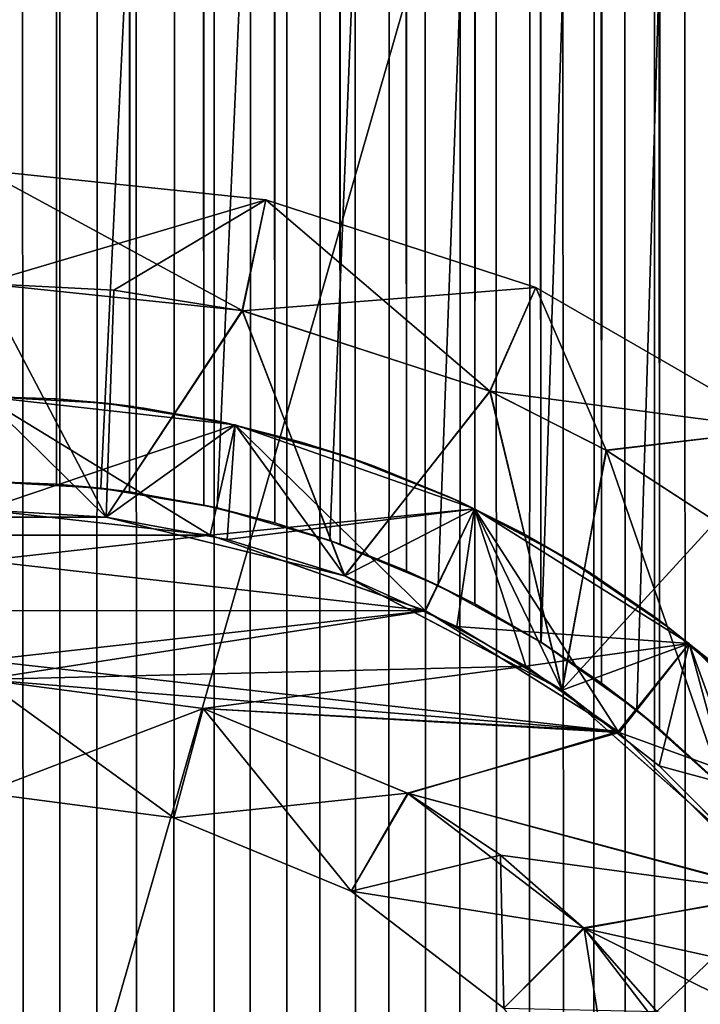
# Model space of a CAD drawing. Header units: millimetres. Extents: x -41 to 11, y -3 to 963.
# Tile 468 of 656: x 0.16 to 3.17, y 342.32 to 346.67. Entities that reach past the tile are written whole.
import ezdxf

# ---------------------------------------------------------------- set-up
doc = ezdxf.new("R2010")
doc.units = ezdxf.units.MM
doc.header["$LTSCALE"] = 65.185185
for name, color, linetype in [('3321', 7, 'CONTINUOUS'), ('3323', 7, 'CONTINUOUS'), ('3341', 7, 'CONTINUOUS'), ('3350', 7, 'CONTINUOUS'), ('3484', 7, 'CONTINUOUS'), ('3485', 7, 'CONTINUOUS'), ('3487', 7, 'CONTINUOUS'), ('3499', 7, 'CONTINUOUS'), ('3546', 7, 'CONTINUOUS'), ('3547', 7, 'CONTINUOUS'), ('65', 7, 'CONTINUOUS'), ('67', 7, 'CONTINUOUS'), ('68', 7, 'CONTINUOUS'), ('71', 7, 'CONTINUOUS'), ('72', 7, 'CONTINUOUS'), ('73', 7, 'CONTINUOUS'), ('77', 7, 'CONTINUOUS'), ('78', 7, 'CONTINUOUS'), ('79', 7, 'CONTINUOUS'), ('82', 7, 'CONTINUOUS'), ('83', 7, 'CONTINUOUS'), ('84', 7, 'CONTINUOUS'), ('87', 7, 'CONTINUOUS'), ('88', 7, 'CONTINUOUS'), ('90', 7, 'CONTINUOUS'), ('91', 7, 'CONTINUOUS'), ('94', 7, 'CONTINUOUS'), ('95', 7, 'CONTINUOUS')]:
    doc.layers.add(name, color=color, linetype=linetype)

msp = doc.modelspace()

# ---------------------------------------------------------------- linework, layer by layer
at = {"layer": '3321', "linetype": 'Continuous'}
for points in [[(9.125, 297.5, 93.5), (9.125, 382.5, 93.5), (-40.875, 297.5, 93.5), (9.125, 297.5, 93.5)], [(9.125, 382.5, 93.5), (-40.875, 382.5, 93.5), (-40.875, 297.5, 93.5), (9.125, 382.5, 93.5)]]:
    msp.add_3dface(points, dxfattribs=at)
at = {"layer": '3323', "linetype": 'Continuous'}
for points in [[(-40.875, 382.5, 8.5), (9.125, 297.5, 8.5), (-40.875, 297.5, 8.5), (-40.875, 382.5, 8.5)], [(9.125, 382.5, 8.5), (9.125, 297.5, 8.5), (-40.875, 382.5, 8.5), (9.125, 382.5, 8.5)]]:
    msp.add_3dface(points, dxfattribs=at)
at = {"layer": '3341', "linetype": 'Continuous'}
for points in [[(-11.275, 379, 12), (-11.275, 301, 12), (11.125, 379, 12), (-11.275, 379, 12)], [(-11.275, 301, 12), (11.125, 301, 12), (11.125, 379, 12), (-11.275, 301, 12)]]:
    msp.add_3dface(points, dxfattribs=at)
at = {"layer": '3350', "linetype": 'Continuous'}
for points in [[(-11.275, 379, 90), (11.125, 379, 90), (11.125, 301, 90), (-11.275, 379, 90)], [(-11.275, 301, 90), (-11.275, 379, 90), (11.125, 301, 90), (-11.275, 301, 90)]]:
    msp.add_3dface(points, dxfattribs=at)
at = {"layer": '3484', "linetype": 'Continuous'}
for points in [[(0, 344.625, 4), (0.3232, 344.6137, 3.9869), (0, 344.625, 8), (0, 344.625, 4)], [(0.3232, 344.6137, 3.9869), (0.5195, 344.5957, 8), (0, 344.625, 8), (0.3232, 344.6137, 3.9869)], [(0.3232, 344.6137, 3.9869), (0.646, 344.5797, 3.9475), (0.5195, 344.5957, 8), (0.3232, 344.6137, 3.9869)], [(0.646, 344.5797, 3.9475), (0.974, 344.5209, 3.8796), (0.5195, 344.5957, 8), (0.646, 344.5797, 3.9475)], [(0.974, 344.5209, 3.8796), (1.0319, 344.5084, 8), (0.5195, 344.5957, 8), (0.974, 344.5209, 3.8796)], [(0.974, 344.5209, 3.8796), (1.287, 344.4426, 3.7873), (1.0319, 344.5084, 8), (0.974, 344.5209, 3.8796)], [(1.287, 344.4426, 3.7873), (1.5304, 344.3644, 8), (1.0319, 344.5084, 8), (1.287, 344.4426, 3.7873)], [(1.287, 344.4426, 3.7873), (1.5756, 344.3483, 3.6766), (1.5304, 344.3644, 8), (1.287, 344.4426, 3.7873)], [(1.8683, 344.2309, 3.5369), (2.0084, 344.1662, 8), (1.5304, 344.3644, 8), (1.8683, 344.2309, 3.5369)], [(1.5756, 344.3483, 3.6766), (1.8683, 344.2309, 3.5369), (1.5304, 344.3644, 8), (1.5756, 344.3483, 3.6766)], [(1.8683, 344.2309, 3.5369), (2.1708, 344.0838, 3.3597), (2.0084, 344.1662, 8), (1.8683, 344.2309, 3.5369)], [(2.1708, 344.0838, 3.3597), (2.4615, 343.9154, 3.1529), (2.0084, 344.1662, 8), (2.1708, 344.0838, 3.3597)], [(2.4615, 343.9154, 3.1529), (2.4626, 343.9148, 8), (2.0084, 344.1662, 8), (2.4615, 343.9154, 3.1529)], [(2.4615, 343.9154, 3.1529), (2.7293, 343.7339, 2.9242), (2.4626, 343.9148, 8), (2.4615, 343.9154, 3.1529)], [(2.7293, 343.7339, 2.9242), (2.886, 343.6141, 8), (2.4626, 343.9148, 8), (2.7293, 343.7339, 2.9242)], [(2.7293, 343.7339, 2.9242), (2.9853, 343.5324, 2.6624), (2.886, 343.6141, 8), (2.7293, 343.7339, 2.9242)], [(2.9853, 343.5324, 2.6624), (3.2352, 343.3055, 2.3523), (2.886, 343.6141, 8), (2.9853, 343.5324, 2.6624)], [(3.2352, 343.3055, 2.3523), (3.2729, 343.2678, 8), (2.886, 343.6141, 8), (3.2352, 343.3055, 2.3523)]]:
    msp.add_3dface(points, dxfattribs=at)
at = {"layer": '3485', "linetype": 'Continuous'}
for points in [[(2.941, 896.4305, 2.711), (3.2145, 896.6747, 2.3803), (2.9853, 343.5324, 2.6624), (2.941, 896.4305, 2.711)], [(2.9853, 343.5324, 2.6624), (3.2145, 896.6747, 2.3803), (3.2352, 343.3055, 2.3523), (2.9853, 343.5324, 2.6624)], [(2.6628, 896.2184, 2.9852), (2.941, 896.4305, 2.711), (2.7293, 343.7339, 2.9242), (2.6628, 896.2184, 2.9852)], [(2.7293, 343.7339, 2.9242), (2.941, 896.4305, 2.711), (2.9853, 343.5324, 2.6624), (2.7293, 343.7339, 2.9242)], [(2.362, 896.0236, 3.2281), (2.6628, 896.2184, 2.9852), (2.4615, 343.9154, 3.1529), (2.362, 896.0236, 3.2281)], [(2.4615, 343.9154, 3.1529), (2.6628, 896.2184, 2.9852), (2.7293, 343.7339, 2.9242), (2.4615, 343.9154, 3.1529)], [(2.0379, 895.8482, 3.4416), (2.362, 896.0236, 3.2281), (2.1708, 344.0838, 3.3597), (2.0379, 895.8482, 3.4416)], [(2.1708, 344.0838, 3.3597), (2.362, 896.0236, 3.2281), (2.4615, 343.9154, 3.1529), (2.1708, 344.0838, 3.3597)], [(1.712, 895.7035, 3.6153), (2.0379, 895.8482, 3.4416), (1.8683, 344.2309, 3.5369), (1.712, 895.7035, 3.6153)], [(1.8683, 344.2309, 3.5369), (2.0379, 895.8482, 3.4416), (2.1708, 344.0838, 3.3597), (1.8683, 344.2309, 3.5369)], [(1.3952, 895.5905, 3.7491), (1.712, 895.7035, 3.6153), (1.5756, 344.3483, 3.6766), (1.3952, 895.5905, 3.7491)], [(1.5756, 344.3483, 3.6766), (1.712, 895.7035, 3.6153), (1.8683, 344.2309, 3.5369), (1.5756, 344.3483, 3.6766)], [(1.0665, 895.4997, 3.8548), (1.3952, 895.5905, 3.7491), (1.287, 344.4426, 3.7873), (1.0665, 895.4997, 3.8548)], [(1.287, 344.4426, 3.7873), (1.3952, 895.5905, 3.7491), (1.5756, 344.3483, 3.6766), (1.287, 344.4426, 3.7873)], [(0.7067, 895.4293, 3.9371), (1.0665, 895.4997, 3.8548), (0.974, 344.5209, 3.8796), (0.7067, 895.4293, 3.9371)], [(0.974, 344.5209, 3.8796), (1.0665, 895.4997, 3.8548), (1.287, 344.4426, 3.7873), (0.974, 344.5209, 3.8796)], [(0.3535, 895.3885, 3.9844), (0.7067, 895.4293, 3.9371), (0.646, 344.5797, 3.9475), (0.3535, 895.3885, 3.9844)], [(0.646, 344.5797, 3.9475), (0.7067, 895.4293, 3.9371), (0.974, 344.5209, 3.8796), (0.646, 344.5797, 3.9475)], [(0, 344.625, 4), (0.3535, 895.3885, 3.9844), (0.3232, 344.6137, 3.9869), (0, 344.625, 4)], [(0, 895.375, 4), (0.3535, 895.3885, 3.9844), (0, 344.625, 4), (0, 895.375, 4)], [(0.3232, 344.6137, 3.9869), (0.3535, 895.3885, 3.9844), (0.646, 344.5797, 3.9475), (0.3232, 344.6137, 3.9869)], [(3.2352, 616.6945, -2.3523), (2.9852, 616.4675, -2.6624), (3.2145, 63.3253, -2.3803), (3.2352, 616.6945, -2.3523)], [(2.9852, 616.4675, -2.6624), (2.7293, 616.266, -2.9242), (2.941, 63.5695, -2.711), (2.9852, 616.4675, -2.6624)], [(3.2145, 63.3253, -2.3803), (2.9852, 616.4675, -2.6624), (2.941, 63.5695, -2.711), (3.2145, 63.3253, -2.3803)], [(2.7293, 616.266, -2.9242), (2.4615, 616.0846, -3.1529), (2.6628, 63.7816, -2.9852), (2.7293, 616.266, -2.9242)], [(2.941, 63.5695, -2.711), (2.7293, 616.266, -2.9242), (2.6628, 63.7816, -2.9852), (2.941, 63.5695, -2.711)], [(2.4615, 616.0846, -3.1529), (2.1707, 615.9162, -3.3598), (2.3619, 63.9764, -3.2281), (2.4615, 616.0846, -3.1529)], [(2.6628, 63.7816, -2.9852), (2.4615, 616.0846, -3.1529), (2.3619, 63.9764, -3.2281), (2.6628, 63.7816, -2.9852)], [(2.1707, 615.9162, -3.3598), (1.8682, 615.7691, -3.5369), (2.0379, 64.1518, -3.4416), (2.1707, 615.9162, -3.3598)], [(2.3619, 63.9764, -3.2281), (2.1707, 615.9162, -3.3598), (2.0379, 64.1518, -3.4416), (2.3619, 63.9764, -3.2281)], [(1.8682, 615.7691, -3.5369), (1.5756, 615.6516, -3.6766), (1.712, 64.2965, -3.6153), (1.8682, 615.7691, -3.5369)], [(2.0379, 64.1518, -3.4416), (1.8682, 615.7691, -3.5369), (1.712, 64.2965, -3.6153), (2.0379, 64.1518, -3.4416)], [(1.5756, 615.6516, -3.6766), (1.287, 615.5573, -3.7873), (1.3952, 64.4095, -3.7491), (1.5756, 615.6516, -3.6766)], [(1.712, 64.2965, -3.6153), (1.5756, 615.6516, -3.6766), (1.3952, 64.4095, -3.7491), (1.712, 64.2965, -3.6153)], [(1.287, 615.5573, -3.7873), (0.974, 615.4791, -3.8796), (1.0665, 64.5003, -3.8548), (1.287, 615.5573, -3.7873)], [(1.3952, 64.4095, -3.7491), (1.287, 615.5573, -3.7873), (1.0665, 64.5003, -3.8548), (1.3952, 64.4095, -3.7491)], [(0.974, 615.4791, -3.8796), (0.646, 615.4203, -3.9475), (0.7067, 64.5707, -3.9371), (0.974, 615.4791, -3.8796)], [(1.0665, 64.5003, -3.8548), (0.974, 615.4791, -3.8796), (0.7067, 64.5707, -3.9371), (1.0665, 64.5003, -3.8548)], [(0.646, 615.4203, -3.9475), (0.3232, 615.3863, -3.9869), (0.3535, 64.6115, -3.9844), (0.646, 615.4203, -3.9475)], [(0.7067, 64.5707, -3.9371), (0.646, 615.4203, -3.9475), (0.3535, 64.6115, -3.9844), (0.7067, 64.5707, -3.9371)], [(0.3232, 615.3863, -3.9869), (0, 615.375, -4), (0.3535, 64.6115, -3.9844), (0.3232, 615.3863, -3.9869)], [(0.3535, 64.6115, -3.9844), (0, 615.375, -4), (0, 64.625, -4), (0.3535, 64.6115, -3.9844)]]:
    msp.add_3dface(points, dxfattribs=at)
at = {"layer": '3487', "linetype": 'Continuous'}
for points in [[(7, 480, 8), (-7, 480, 8), (-4.5962, 340.515, 8), (7, 480, 8)], [(-4.5097, 341.0262, 8), (7, 480, 8), (-4.5962, 340.515, 8), (-4.5097, 341.0262, 8)], [(-4.3663, 341.5251, 8), (7, 480, 8), (-4.5097, 341.0262, 8), (-4.3663, 341.5251, 8)], [(-4.1676, 342.0053, 8), (7, 480, 8), (-4.3663, 341.5251, 8), (-4.1676, 342.0053, 8)], [(-3.9164, 342.4601, 8), (7, 480, 8), (-4.1676, 342.0053, 8), (-3.9164, 342.4601, 8)], [(-3.6166, 342.8829, 8), (7, 480, 8), (-3.9164, 342.4601, 8), (-3.6166, 342.8829, 8)], [(-3.2717, 343.269, 8), (7, 480, 8), (-3.6166, 342.8829, 8), (-3.2717, 343.269, 8)], [(-2.8846, 343.6152, 8), (7, 480, 8), (-3.2717, 343.269, 8), (-2.8846, 343.6152, 8)], [(-2.4611, 343.9158, 8), (7, 480, 8), (-2.8846, 343.6152, 8), (-2.4611, 343.9158, 8)], [(-2.0067, 344.167, 8), (7, 480, 8), (-2.4611, 343.9158, 8), (-2.0067, 344.167, 8)], [(-1.5284, 344.3651, 8), (7, 480, 8), (-2.0067, 344.167, 8), (-1.5284, 344.3651, 8)], [(-1.0298, 344.5089, 8), (7, 480, 8), (-1.5284, 344.3651, 8), (-1.0298, 344.5089, 8)], [(-0.518, 344.5959, 8), (7, 480, 8), (-1.0298, 344.5089, 8), (-0.518, 344.5959, 8)], [(0, 344.625, 8), (7, 480, 8), (-0.518, 344.5959, 8), (0, 344.625, 8)], [(0.5195, 344.5957, 8), (7, 480, 8), (0, 344.625, 8), (0.5195, 344.5957, 8)], [(1.0319, 344.5084, 8), (7, 480, 8), (0.5195, 344.5957, 8), (1.0319, 344.5084, 8)], [(1.5304, 344.3644, 8), (7, 480, 8), (1.0319, 344.5084, 8), (1.5304, 344.3644, 8)], [(2.0084, 344.1662, 8), (7, 480, 8), (1.5304, 344.3644, 8), (2.0084, 344.1662, 8)], [(2.4626, 343.9148, 8), (7, 480, 8), (2.0084, 344.1662, 8), (2.4626, 343.9148, 8)], [(2.886, 343.6141, 8), (7, 480, 8), (2.4626, 343.9148, 8), (2.886, 343.6141, 8)], [(3.2729, 343.2678, 8), (7, 480, 8), (2.886, 343.6141, 8), (3.2729, 343.2678, 8)]]:
    msp.add_3dface(points, dxfattribs=at)
at = {"layer": '3499', "linetype": 'Continuous'}
for points in [[(4.3663, 61.5251, -8), (-7, 480, -8), (4.5097, 61.0262, -8), (4.3663, 61.5251, -8)], [(4.1676, 62.0053, -8), (-7, 480, -8), (4.3663, 61.5251, -8), (4.1676, 62.0053, -8)], [(3.9164, 62.4601, -8), (-7, 480, -8), (4.1676, 62.0053, -8), (3.9164, 62.4601, -8)], [(3.6166, 62.8829, -8), (-7, 480, -8), (3.9164, 62.4601, -8), (3.6166, 62.8829, -8)], [(3.2717, 63.269, -8), (-7, 480, -8), (3.6166, 62.8829, -8), (3.2717, 63.269, -8)], [(2.8846, 63.6152, -8), (-7, 480, -8), (3.2717, 63.269, -8), (2.8846, 63.6152, -8)], [(2.4611, 63.9158, -8), (-7, 480, -8), (2.8846, 63.6152, -8), (2.4611, 63.9158, -8)], [(2.0067, 64.167, -8), (-7, 480, -8), (2.4611, 63.9158, -8), (2.0067, 64.167, -8)], [(4.5097, 61.0262, -8), (-7, 480, -8), (4.5962, 60.515, -8), (4.5097, 61.0262, -8)], [(4.5962, 60.515, -8), (-7, 480, -8), (4.625, 59.9977, -8), (4.5962, 60.515, -8)], [(1.5284, 64.3651, -8), (-7, 480, -8), (2.0067, 64.167, -8), (1.5284, 64.3651, -8)], [(1.0298, 64.5089, -8), (-7, 480, -8), (1.5284, 64.3651, -8), (1.0298, 64.5089, -8)], [(0.518, 64.5959, -8), (-7, 480, -8), (1.0298, 64.5089, -8), (0.518, 64.5959, -8)], [(0, 64.625, -8), (-7, 480, -8), (0.518, 64.5959, -8), (0, 64.625, -8)], [(-7, 480, -8), (7, 1, -8), (4.625, 59.9977, -8), (-7, 480, -8)], [(7, 480, -8), (7, 1, -8), (-7, 480, -8), (7, 480, -8)]]:
    msp.add_3dface(points, dxfattribs=at)
at = {"layer": '3546', "linetype": 'Continuous'}
for points in [[(0, 345, 4), (0.3213, 344.9897, 3.9874), (0, 345, 8), (0, 345, 4)], [(0, 345, 8), (0.3213, 344.9897, 3.9874), (0.5406, 344.9707, 8), (0, 345, 8)], [(0.3213, 344.9897, 3.9874), (0.6634, 344.9558, 3.9447), (0.5406, 344.9707, 8), (0.3213, 344.9897, 3.9874)], [(0.6634, 344.9558, 3.9447), (1.0251, 344.8938, 3.8658), (0.5406, 344.9707, 8), (0.6634, 344.9558, 3.9447)], [(0.5406, 344.9707, 8), (1.0251, 344.8938, 3.8658), (1.0749, 344.8831, 8), (0.5406, 344.9707, 8)], [(1.0251, 344.8938, 3.8658), (1.382, 344.8052, 3.7541), (1.0749, 344.8831, 8), (1.0251, 344.8938, 3.8658)], [(1.0749, 344.8831, 8), (1.382, 344.8052, 3.7541), (1.5965, 344.7383, 8), (1.0749, 344.8831, 8)], [(1.382, 344.8052, 3.7541), (1.7147, 344.6968, 3.6137), (1.5965, 344.7383, 8), (1.382, 344.8052, 3.7541)], [(1.5965, 344.7383, 8), (2.0594, 344.5562, 3.4292), (2.0994, 344.5379, 8), (1.5965, 344.7383, 8)], [(1.7147, 344.6968, 3.6137), (2.0594, 344.5562, 3.4292), (1.5965, 344.7383, 8), (1.7147, 344.6968, 3.6137)], [(2.0594, 344.5562, 3.4292), (2.4032, 344.3846, 3.1971), (2.0994, 344.5379, 8), (2.0594, 344.5562, 3.4292)], [(2.0994, 344.5379, 8), (2.4032, 344.3846, 3.1971), (2.5778, 344.2843, 8), (2.0994, 344.5379, 8)], [(2.4032, 344.3846, 3.1971), (2.7085, 344.2028, 2.9441), (2.5778, 344.2843, 8), (2.4032, 344.3846, 3.1971)], [(2.7085, 344.2028, 2.9441), (2.9853, 344.011, 2.6621), (2.5778, 344.2843, 8), (2.7085, 344.2028, 2.9441)], [(2.5778, 344.2843, 8), (2.9853, 344.011, 2.6621), (3.0259, 343.9805, 8), (2.5778, 344.2843, 8)], [(2.9853, 344.011, 2.6621), (3.241, 343.8073, 2.344), (3.0259, 343.9805, 8), (2.9853, 344.011, 2.6621)], [(3.0259, 343.9805, 8), (3.241, 343.8073, 2.344), (3.4385, 343.63, 8), (3.0259, 343.9805, 8)]]:
    msp.add_3dface(points, dxfattribs=at)
at = {"layer": '3547', "linetype": 'Continuous'}
for points in [[(0, 345, -4), (0.5406, 344.9707, -8), (0.3538, 344.9875, -3.9843), (0, 345, -4)], [(0, 345, -4), (0, 345, -8), (0.5406, 344.9707, -8), (0, 345, -4)], [(0.3538, 344.9875, -3.9843), (0.5406, 344.9707, -8), (0.7088, 344.9495, -3.9368), (0.3538, 344.9875, -3.9843)], [(0.5406, 344.9707, -8), (1.0749, 344.8831, -8), (0.7088, 344.9495, -3.9368), (0.5406, 344.9707, -8)], [(0.7088, 344.9495, -3.9368), (1.0749, 344.8831, -8), (1.0705, 344.8841, -3.8538), (0.7088, 344.9495, -3.9368)], [(1.0705, 344.8841, -3.8538), (1.0749, 344.8831, -8), (1.4041, 344.7988, -3.7458), (1.0705, 344.8841, -3.8538)], [(1.0749, 344.8831, -8), (1.5965, 344.7383, -8), (1.4041, 344.7988, -3.7458), (1.0749, 344.8831, -8)], [(1.4041, 344.7988, -3.7458), (1.5965, 344.7383, -8), (1.7253, 344.6929, -3.6089), (1.4041, 344.7988, -3.7458)], [(1.5965, 344.7383, -8), (2.0994, 344.5379, -8), (1.7253, 344.6929, -3.6089), (1.5965, 344.7383, -8)], [(1.7253, 344.6929, -3.6089), (2.0994, 344.5379, -8), (2.0522, 344.5594, -3.4332), (1.7253, 344.6929, -3.6089)], [(2.0522, 344.5594, -3.4332), (2.0994, 344.5379, -8), (2.3763, 344.3992, -3.2175), (2.0522, 344.5594, -3.4332)], [(2.0994, 344.5379, -8), (2.5778, 344.2843, -8), (2.3763, 344.3992, -3.2175), (2.0994, 344.5379, -8)], [(2.3763, 344.3992, -3.2175), (2.5778, 344.2843, -8), (2.6792, 344.2216, -2.9704), (2.3763, 344.3992, -3.2175)], [(2.5778, 344.2843, -8), (3.0259, 343.9805, -8), (2.6792, 344.2216, -2.9704), (2.5778, 344.2843, -8)], [(2.6792, 344.2216, -2.9704), (3.0259, 343.9805, -8), (2.9576, 344.0314, -2.6928), (2.6792, 344.2216, -2.9704)], [(2.9576, 344.0314, -2.6928), (3.0259, 343.9805, -8), (3.2238, 343.8219, -2.3677), (2.9576, 344.0314, -2.6928)], [(3.0259, 343.9805, -8), (3.4385, 343.63, -8), (3.2238, 343.8219, -2.3677), (3.0259, 343.9805, -8)]]:
    msp.add_3dface(points, dxfattribs=at)
at = {"layer": '65', "linetype": 'Continuous'}
for points in [[(0, 344.5, 3.25), (1.0012, 344.3872, 3.25), (-1.0013, 344.3872, 3.25), (0, 344.5, 3.25)], [(-1.0013, 344.3872, 3.25), (1.9505, 344.0553, 3.25), (-1.9527, 344.0542, 3.25), (-1.0013, 344.3872, 3.25)], [(1.0012, 344.3872, 3.25), (1.9505, 344.0553, 3.25), (-1.0013, 344.3872, 3.25), (1.0012, 344.3872, 3.25)], [(1.9505, 344.0553, 3.25), (2.8037, 343.5198, 3.25), (-1.9527, 344.0542, 3.25), (1.9505, 344.0553, 3.25)], [(-1.9527, 344.0542, 3.25), (2.8037, 343.5198, 3.25), (0, 343.75, 3.25), (-1.9527, 344.0542, 3.25)], [(0, 343.75, 3.25), (2.8037, 343.5198, 3.25), (0.9706, 343.6222, 3.25), (0, 343.75, 3.25)], [(0.9706, 343.6222, 3.25), (2.8037, 343.5198, 3.25), (1.8755, 343.2473, 3.25), (0.9706, 343.6222, 3.25)], [(2.8037, 343.5198, 3.25), (3.5167, 342.8076, 3.25), (1.8755, 343.2473, 3.25), (2.8037, 343.5198, 3.25)], [(1.8755, 343.2473, 3.25), (3.5167, 342.8076, 3.25), (2.2839, 342.9742, 3.25), (1.8755, 343.2473, 3.25)], [(2.2839, 342.9742, 3.25), (3.5167, 342.8076, 3.25), (2.6529, 342.6504, 3.25), (2.2839, 342.9742, 3.25)], [(3.5167, 342.8076, 3.25), (3.8094, 342.3955, 3.25), (2.6529, 342.6504, 3.25), (3.5167, 342.8076, 3.25)], [(3.8094, 342.3955, 3.25), (4.0542, 341.9527, 3.25), (2.6529, 342.6504, 3.25), (3.8094, 342.3955, 3.25)], [(2.6529, 342.6504, 3.25), (4.0542, 341.9527, 3.25), (3.2484, 341.8736, 3.25), (2.6529, 342.6504, 3.25)]]:
    msp.add_3dface(points, dxfattribs=at)
at = {"layer": '67', "linetype": 'Continuous'}
for points in [[(0, 343.75, 3.25), (0.9706, 343.6222, 3.25), (0, 343.25, 3.75), (0, 343.75, 3.25)], [(0, 343.25, 3.75), (0.9706, 343.6222, 3.25), (0.8412, 343.1393, 3.75), (0, 343.25, 3.75)], [(0.9706, 343.6222, 3.25), (1.625, 342.8146, 3.75), (0.8412, 343.1393, 3.75), (0.9706, 343.6222, 3.25)], [(0.9706, 343.6222, 3.25), (1.8755, 343.2473, 3.25), (1.625, 342.8146, 3.75), (0.9706, 343.6222, 3.25)], [(1.8755, 343.2473, 3.25), (2.2839, 342.9742, 3.25), (1.625, 342.8146, 3.75), (1.8755, 343.2473, 3.25)], [(2.2839, 342.9742, 3.25), (2.2981, 342.2981, 3.75), (1.625, 342.8146, 3.75), (2.2839, 342.9742, 3.25)], [(2.2839, 342.9742, 3.25), (2.6529, 342.6504, 3.25), (2.2981, 342.2981, 3.75), (2.2839, 342.9742, 3.25)], [(2.6529, 342.6504, 3.25), (2.8146, 341.625, 3.75), (2.2981, 342.2981, 3.75), (2.6529, 342.6504, 3.25)], [(2.6529, 342.6504, 3.25), (3.2484, 341.8736, 3.25), (2.8146, 341.625, 3.75), (2.6529, 342.6504, 3.25)]]:
    msp.add_3dface(points, dxfattribs=at)
at = {"layer": '68', "linetype": 'Continuous'}
for points in [[(0.8412, 343.1393, 22.75), (0, 343.25, 22.75), (0.8412, 343.1393, 3.75), (0.8412, 343.1393, 22.75)], [(0, 343.25, 22.75), (0, 343.25, 3.75), (0.8412, 343.1393, 3.75), (0, 343.25, 22.75)], [(1.625, 342.8146, 3.75), (0.8412, 343.1393, 22.75), (0.8412, 343.1393, 3.75), (1.625, 342.8146, 3.75)], [(1.625, 342.8146, 22.75), (0.8412, 343.1393, 22.75), (1.625, 342.8146, 3.75), (1.625, 342.8146, 22.75)], [(2.2981, 342.2981, 3.75), (1.625, 342.8146, 22.75), (1.625, 342.8146, 3.75), (2.2981, 342.2981, 3.75)], [(2.2981, 342.2981, 22.75), (1.625, 342.8146, 22.75), (2.2981, 342.2981, 3.75), (2.2981, 342.2981, 22.75)]]:
    msp.add_3dface(points, dxfattribs=at)
at = {"layer": '71', "linetype": 'Continuous'}
for points in [[(0, 344.5, 23.25), (-1.0012, 344.3872, 23.25), (1.0013, 344.3872, 23.25), (0, 344.5, 23.25)], [(-1.0012, 344.3872, 23.25), (-1.9505, 344.0553, 23.25), (1.0013, 344.3872, 23.25), (-1.0012, 344.3872, 23.25)], [(-1.9505, 344.0553, 23.25), (1.9527, 344.0542, 23.25), (1.0013, 344.3872, 23.25), (-1.9505, 344.0553, 23.25)], [(-1.9505, 344.0553, 23.25), (-2.8037, 343.5198, 23.25), (1.9527, 344.0542, 23.25), (-1.9505, 344.0553, 23.25)], [(1.9527, 344.0542, 23.25), (-2.8037, 343.5198, 23.25), (0, 343.75, 23.25), (1.9527, 344.0542, 23.25)], [(2.3955, 343.8094, 23.25), (1.9527, 344.0542, 23.25), (0, 343.75, 23.25), (2.3955, 343.8094, 23.25)], [(0.9704, 343.6222, 23.25), (2.3955, 343.8094, 23.25), (0, 343.75, 23.25), (0.9704, 343.6222, 23.25)], [(2.8076, 343.5167, 23.25), (2.3955, 343.8094, 23.25), (0.9704, 343.6222, 23.25), (2.8076, 343.5167, 23.25)], [(1.8736, 343.2484, 23.25), (2.8076, 343.5167, 23.25), (0.9704, 343.6222, 23.25), (1.8736, 343.2484, 23.25)], [(3.5198, 342.8037, 23.25), (2.8076, 343.5167, 23.25), (1.8736, 343.2484, 23.25), (3.5198, 342.8037, 23.25)], [(2.6504, 342.6529, 23.25), (3.5198, 342.8037, 23.25), (1.8736, 343.2484, 23.25), (2.6504, 342.6529, 23.25)], [(2.9742, 342.2839, 23.25), (3.5198, 342.8037, 23.25), (2.6504, 342.6529, 23.25), (2.9742, 342.2839, 23.25)], [(4.0553, 341.9505, 23.25), (3.5198, 342.8037, 23.25), (2.9742, 342.2839, 23.25), (4.0553, 341.9505, 23.25)]]:
    msp.add_3dface(points, dxfattribs=at)
at = {"layer": '72', "linetype": 'Continuous'}
for points in [[(0.8412, 343.1393, 22.75), (0, 343.75, 23.25), (0, 343.25, 22.75), (0.8412, 343.1393, 22.75)], [(0.9704, 343.6222, 23.25), (0, 343.75, 23.25), (0.8412, 343.1393, 22.75), (0.9704, 343.6222, 23.25)], [(1.8736, 343.2484, 23.25), (0.9704, 343.6222, 23.25), (0.8412, 343.1393, 22.75), (1.8736, 343.2484, 23.25)], [(1.625, 342.8146, 22.75), (1.8736, 343.2484, 23.25), (0.8412, 343.1393, 22.75), (1.625, 342.8146, 22.75)], [(2.6504, 342.6529, 23.25), (1.8736, 343.2484, 23.25), (1.625, 342.8146, 22.75), (2.6504, 342.6529, 23.25)], [(2.2981, 342.2981, 22.75), (2.6504, 342.6529, 23.25), (1.625, 342.8146, 22.75), (2.2981, 342.2981, 22.75)], [(2.9742, 342.2839, 23.25), (2.6504, 342.6529, 23.25), (2.2981, 342.2981, 22.75), (2.9742, 342.2839, 23.25)]]:
    msp.add_3dface(points, dxfattribs=at)
at = {"layer": '73', "linetype": 'Continuous'}
for points in [[(0, 345, 22.75), (0, 344.5, 23.25), (1.0013, 344.3872, 23.25), (0, 345, 22.75)], [(1.1126, 344.8746, 22.75), (0, 345, 22.75), (1.0013, 344.3872, 23.25), (1.1126, 344.8746, 22.75)], [(2.1694, 344.5048, 22.75), (1.1126, 344.8746, 22.75), (1.0013, 344.3872, 23.25), (2.1694, 344.5048, 22.75)], [(1.9527, 344.0542, 23.25), (2.1694, 344.5048, 22.75), (1.0013, 344.3872, 23.25), (1.9527, 344.0542, 23.25)], [(2.3955, 343.8094, 23.25), (2.1694, 344.5048, 22.75), (1.9527, 344.0542, 23.25), (2.3955, 343.8094, 23.25)], [(3.1174, 343.9092, 22.75), (2.1694, 344.5048, 22.75), (2.3955, 343.8094, 23.25), (3.1174, 343.9092, 22.75)], [(2.8076, 343.5167, 23.25), (3.1174, 343.9092, 22.75), (2.3955, 343.8094, 23.25), (2.8076, 343.5167, 23.25)], [(3.9092, 343.1174, 22.75), (3.1174, 343.9092, 22.75), (2.8076, 343.5167, 23.25), (3.9092, 343.1174, 22.75)], [(3.5198, 342.8037, 23.25), (3.9092, 343.1174, 22.75), (2.8076, 343.5167, 23.25), (3.5198, 342.8037, 23.25)]]:
    msp.add_3dface(points, dxfattribs=at)
at = {"layer": '77', "linetype": 'Continuous'}
for points in [[(0, 345, 12.25), (0, 345, 22.75), (1.1126, 344.8746, 22.75), (0, 345, 12.25)], [(1.1126, 344.8746, 12.25), (0, 345, 12.25), (1.1126, 344.8746, 22.75), (1.1126, 344.8746, 12.25)], [(2.1694, 344.5048, 12.25), (1.1126, 344.8746, 12.25), (2.1694, 344.5048, 22.75), (2.1694, 344.5048, 12.25)], [(2.1694, 344.5048, 22.75), (1.1126, 344.8746, 12.25), (1.1126, 344.8746, 22.75), (2.1694, 344.5048, 22.75)], [(3.1174, 343.9092, 12.25), (2.1694, 344.5048, 12.25), (3.1174, 343.9092, 22.75), (3.1174, 343.9092, 12.25)], [(3.1174, 343.9092, 22.75), (2.1694, 344.5048, 12.25), (2.1694, 344.5048, 22.75), (3.1174, 343.9092, 22.75)], [(3.9092, 343.1174, 12.25), (3.1174, 343.9092, 12.25), (3.9092, 343.1174, 22.75), (3.9092, 343.1174, 12.25)], [(3.9092, 343.1174, 22.75), (3.1174, 343.9092, 12.25), (3.1174, 343.9092, 22.75), (3.9092, 343.1174, 22.75)]]:
    msp.add_3dface(points, dxfattribs=at)
at = {"layer": '78', "linetype": 'Continuous'}
for points in [[(1.1126, 344.8746, 3.75), (0, 345, 3.75), (1.1126, 344.8746, 6.75), (1.1126, 344.8746, 3.75)], [(1.1126, 344.8746, 6.75), (0, 345, 3.75), (0, 345, 6.75), (1.1126, 344.8746, 6.75)], [(2.1694, 344.5048, 3.75), (1.1126, 344.8746, 3.75), (2.1694, 344.5048, 6.75), (2.1694, 344.5048, 3.75)], [(2.1694, 344.5048, 6.75), (1.1126, 344.8746, 3.75), (1.1126, 344.8746, 6.75), (2.1694, 344.5048, 6.75)], [(3.1174, 343.9092, 6.75), (2.1694, 344.5048, 3.75), (2.1694, 344.5048, 6.75), (3.1174, 343.9092, 6.75)], [(3.1174, 343.9092, 3.75), (2.1694, 344.5048, 3.75), (3.1174, 343.9092, 6.75), (3.1174, 343.9092, 3.75)], [(3.9092, 343.1174, 6.75), (3.1174, 343.9092, 3.75), (3.1174, 343.9092, 6.75), (3.9092, 343.1174, 6.75)], [(3.9092, 343.1174, 3.75), (3.1174, 343.9092, 3.75), (3.9092, 343.1174, 6.75), (3.9092, 343.1174, 3.75)]]:
    msp.add_3dface(points, dxfattribs=at)
at = {"layer": '79', "linetype": 'Continuous'}
for points in [[(1.1126, 344.8746, 12.25), (0, 344.5, 11.75), (0, 345, 12.25), (1.1126, 344.8746, 12.25)], [(0.5424, 344.4672, 11.75), (0, 344.5, 11.75), (1.1126, 344.8746, 12.25), (0.5424, 344.4672, 11.75)], [(1.0769, 344.3692, 11.75), (0.5424, 344.4672, 11.75), (1.1126, 344.8746, 12.25), (1.0769, 344.3692, 11.75)], [(2.1694, 344.5048, 12.25), (1.0769, 344.3692, 11.75), (1.1126, 344.8746, 12.25), (2.1694, 344.5048, 12.25)], [(1.5957, 344.2076, 11.75), (1.0769, 344.3692, 11.75), (2.1694, 344.5048, 12.25), (1.5957, 344.2076, 11.75)], [(2.0913, 343.9846, 11.75), (1.5957, 344.2076, 11.75), (2.1694, 344.5048, 12.25), (2.0913, 343.9846, 11.75)], [(3.1174, 343.9092, 12.25), (2.0913, 343.9846, 11.75), (2.1694, 344.5048, 12.25), (3.1174, 343.9092, 12.25)], [(2.5563, 343.7034, 11.75), (2.0913, 343.9846, 11.75), (3.1174, 343.9092, 12.25), (2.5563, 343.7034, 11.75)], [(2.9841, 343.3683, 11.75), (2.5563, 343.7034, 11.75), (3.1174, 343.9092, 12.25), (2.9841, 343.3683, 11.75)], [(3.9092, 343.1174, 12.25), (2.9841, 343.3683, 11.75), (3.1174, 343.9092, 12.25), (3.9092, 343.1174, 12.25)], [(3.3683, 342.9841, 11.75), (2.9841, 343.3683, 11.75), (3.9092, 343.1174, 12.25), (3.3683, 342.9841, 11.75)]]:
    msp.add_3dface(points, dxfattribs=at)
at = {"layer": '82', "linetype": 'Continuous'}
for points in [[(0.5424, 344.4672, 11), (-0.5424, 344.4672, 11), (0, 344.5, 11.75), (0.5424, 344.4672, 11)], [(0.5424, 344.4672, 11.75), (0.5424, 344.4672, 11), (0, 344.5, 11.75), (0.5424, 344.4672, 11.75)], [(1.0769, 344.3692, 11.75), (0.5424, 344.4672, 11), (0.5424, 344.4672, 11.75), (1.0769, 344.3692, 11.75)], [(1.5956, 344.2076, 11), (0.5424, 344.4672, 11), (1.0769, 344.3692, 11.75), (1.5956, 344.2076, 11)], [(1.5957, 344.2076, 11.75), (1.5956, 344.2076, 11), (1.0769, 344.3692, 11.75), (1.5957, 344.2076, 11.75)], [(2.0913, 343.9846, 11.75), (1.5956, 344.2076, 11), (1.5957, 344.2076, 11.75), (2.0913, 343.9846, 11.75)], [(2.5562, 343.7035, 11), (1.5956, 344.2076, 11), (2.0913, 343.9846, 11.75), (2.5562, 343.7035, 11)], [(2.5563, 343.7034, 11.75), (2.5562, 343.7035, 11), (2.0913, 343.9846, 11.75), (2.5563, 343.7034, 11.75)], [(3.3676, 342.9848, 11), (2.5562, 343.7035, 11), (2.9841, 343.3683, 11.75), (3.3676, 342.9848, 11)], [(2.9841, 343.3683, 11.75), (2.5562, 343.7035, 11), (2.5563, 343.7034, 11.75), (2.9841, 343.3683, 11.75)], [(3.3683, 342.9841, 11.75), (3.3676, 342.9848, 11), (2.9841, 343.3683, 11.75), (3.3683, 342.9841, 11.75)]]:
    msp.add_3dface(points, dxfattribs=at)
at = {"layer": '83', "linetype": 'Continuous'}
for points in [[(0.5424, 344.4672, 11), (0, 345.5, 11), (-0.5424, 344.4672, 11), (0.5424, 344.4672, 11)], [(1.1437, 345.3798, 11), (0, 345.5, 11), (0.5424, 344.4672, 11), (1.1437, 345.3798, 11)], [(1.5956, 344.2076, 11), (1.1437, 345.3798, 11), (0.5424, 344.4672, 11), (1.5956, 344.2076, 11)], [(2.2368, 345.0246, 11), (1.1437, 345.3798, 11), (1.5956, 344.2076, 11), (2.2368, 345.0246, 11)], [(2.5562, 343.7035, 11), (2.2368, 345.0246, 11), (1.5956, 344.2076, 11), (2.5562, 343.7035, 11)], [(2.7505, 344.7629, 11), (2.2368, 345.0246, 11), (2.5562, 343.7035, 11), (2.7505, 344.7629, 11)], [(3.3676, 342.9848, 11), (2.7505, 344.7629, 11), (2.5562, 343.7035, 11), (3.3676, 342.9848, 11)], [(3.2339, 344.4488, 11), (2.7505, 344.7629, 11), (3.3676, 342.9848, 11), (3.2339, 344.4488, 11)]]:
    msp.add_3dface(points, dxfattribs=at)
at = {"layer": '84', "linetype": 'Continuous'}
for points in [[(1.2475, 345.8689, 10.5), (0, 346, 10.5), (1.1437, 345.3798, 11), (1.2475, 345.8689, 10.5)], [(0, 346, 10.5), (0, 345.5, 11), (1.1437, 345.3798, 11), (0, 346, 10.5)], [(2.2368, 345.0246, 11), (1.2475, 345.8689, 10.5), (1.1437, 345.3798, 11), (2.2368, 345.0246, 11)], [(2.4404, 345.4813, 10.5), (1.2475, 345.8689, 10.5), (2.2368, 345.0246, 11), (2.4404, 345.4813, 10.5)], [(2.7505, 344.7629, 11), (2.4404, 345.4813, 10.5), (2.2368, 345.0246, 11), (2.7505, 344.7629, 11)], [(3.5267, 344.8541, 10.5), (2.4404, 345.4813, 10.5), (2.7505, 344.7629, 11), (3.5267, 344.8541, 10.5)], [(3.2339, 344.4488, 11), (3.5267, 344.8541, 10.5), (2.7505, 344.7629, 11), (3.2339, 344.4488, 11)]]:
    msp.add_3dface(points, dxfattribs=at)
at = {"layer": '87', "linetype": 'Continuous'}
for points in [[(1.2475, 345.8689, 8.5), (0, 346, 8.5), (1.2475, 345.8689, 10.5), (1.2475, 345.8689, 8.5)], [(0, 346, 8.5), (0, 346, 10.5), (1.2475, 345.8689, 10.5), (0, 346, 8.5)], [(2.4404, 345.4813, 8.5), (1.2475, 345.8689, 8.5), (2.4404, 345.4813, 10.5), (2.4404, 345.4813, 8.5)], [(2.4404, 345.4813, 10.5), (1.2475, 345.8689, 8.5), (1.2475, 345.8689, 10.5), (2.4404, 345.4813, 10.5)], [(3.5267, 344.8541, 8.5), (2.4404, 345.4813, 8.5), (3.5267, 344.8541, 10.5), (3.5267, 344.8541, 8.5)], [(3.5267, 344.8541, 10.5), (2.4404, 345.4813, 8.5), (2.4404, 345.4813, 10.5), (3.5267, 344.8541, 10.5)]]:
    msp.add_3dface(points, dxfattribs=at)
at = {"layer": '88', "linetype": 'Continuous'}
for points in [[(1.2475, 345.8689, 8.5), (0, 345.5, 8), (0, 346, 8.5), (1.2475, 345.8689, 8.5)], [(0.5759, 345.4698, 8), (0, 345.5, 8), (1.2475, 345.8689, 8.5), (0.5759, 345.4698, 8)], [(1.1451, 345.3795, 8), (0.5759, 345.4698, 8), (1.2475, 345.8689, 8.5), (1.1451, 345.3795, 8)], [(2.4404, 345.4813, 8.5), (1.1451, 345.3795, 8), (1.2475, 345.8689, 8.5), (2.4404, 345.4813, 8.5)], [(2.2378, 345.0241, 8), (1.1451, 345.3795, 8), (2.4404, 345.4813, 8.5), (2.2378, 345.0241, 8)], [(3.5267, 344.8541, 8.5), (2.2378, 345.0241, 8), (2.4404, 345.4813, 8.5), (3.5267, 344.8541, 8.5)], [(2.7512, 344.7624, 8), (2.2378, 345.0241, 8), (3.5267, 344.8541, 8.5), (2.7512, 344.7624, 8)], [(3.2346, 344.4483, 8), (2.7512, 344.7624, 8), (3.5267, 344.8541, 8.5), (3.2346, 344.4483, 8)]]:
    msp.add_3dface(points, dxfattribs=at)
at = {"layer": '90', "linetype": 'Continuous'}
for points in [[(0.5424, 344.4672, 8), (-0.5424, 344.4672, 8), (0, 345.5, 8), (0.5424, 344.4672, 8)], [(0.5759, 345.4698, 8), (0.5424, 344.4672, 8), (0, 345.5, 8), (0.5759, 345.4698, 8)], [(1.1451, 345.3795, 8), (0.5424, 344.4672, 8), (0.5759, 345.4698, 8), (1.1451, 345.3795, 8)], [(1.5947, 344.208, 8), (0.5424, 344.4672, 8), (1.1451, 345.3795, 8), (1.5947, 344.208, 8)], [(2.2378, 345.0241, 8), (1.5947, 344.208, 8), (1.1451, 345.3795, 8), (2.2378, 345.0241, 8)], [(2.5548, 343.7045, 8), (1.5947, 344.208, 8), (2.2378, 345.0241, 8), (2.5548, 343.7045, 8)], [(2.7512, 344.7624, 8), (2.5548, 343.7045, 8), (2.2378, 345.0241, 8), (2.7512, 344.7624, 8)], [(3.2346, 344.4483, 8), (2.5548, 343.7045, 8), (2.7512, 344.7624, 8), (3.2346, 344.4483, 8)], [(3.3669, 342.9856, 8), (2.5548, 343.7045, 8), (3.2346, 344.4483, 8), (3.3669, 342.9856, 8)]]:
    msp.add_3dface(points, dxfattribs=at)
at = {"layer": '91', "linetype": 'Continuous'}
for points in [[(0.5424, 344.4672, 8), (0, 344.5, 7.25), (-0.5424, 344.4672, 8), (0.5424, 344.4672, 8)], [(0.5424, 344.4672, 7.25), (0, 344.5, 7.25), (0.5424, 344.4672, 8), (0.5424, 344.4672, 7.25)], [(1.0769, 344.3692, 7.25), (0.5424, 344.4672, 7.25), (1.5947, 344.208, 8), (1.0769, 344.3692, 7.25)], [(1.5947, 344.208, 8), (0.5424, 344.4672, 7.25), (0.5424, 344.4672, 8), (1.5947, 344.208, 8)], [(1.5957, 344.2076, 7.25), (1.0769, 344.3692, 7.25), (1.5947, 344.208, 8), (1.5957, 344.2076, 7.25)], [(2.5548, 343.7045, 8), (1.5957, 344.2076, 7.25), (1.5947, 344.208, 8), (2.5548, 343.7045, 8)], [(2.0913, 343.9846, 7.25), (1.5957, 344.2076, 7.25), (2.5548, 343.7045, 8), (2.0913, 343.9846, 7.25)], [(2.5563, 343.7034, 7.25), (2.0913, 343.9846, 7.25), (2.5548, 343.7045, 8), (2.5563, 343.7034, 7.25)], [(3.3669, 342.9856, 8), (2.5563, 343.7034, 7.25), (2.5548, 343.7045, 8), (3.3669, 342.9856, 8)], [(2.9841, 343.3683, 7.25), (2.5563, 343.7034, 7.25), (3.3669, 342.9856, 8), (2.9841, 343.3683, 7.25)], [(3.3683, 342.9841, 7.25), (2.9841, 343.3683, 7.25), (3.3669, 342.9856, 8), (3.3683, 342.9841, 7.25)]]:
    msp.add_3dface(points, dxfattribs=at)
at = {"layer": '94', "linetype": 'Continuous'}
for points in [[(1.1126, 344.8746, 6.75), (0, 345, 6.75), (0.5424, 344.4672, 7.25), (1.1126, 344.8746, 6.75)], [(0.5424, 344.4672, 7.25), (0, 345, 6.75), (0, 344.5, 7.25), (0.5424, 344.4672, 7.25)], [(1.0769, 344.3692, 7.25), (1.1126, 344.8746, 6.75), (0.5424, 344.4672, 7.25), (1.0769, 344.3692, 7.25)], [(1.5957, 344.2076, 7.25), (1.1126, 344.8746, 6.75), (1.0769, 344.3692, 7.25), (1.5957, 344.2076, 7.25)], [(2.1694, 344.5048, 6.75), (1.1126, 344.8746, 6.75), (1.5957, 344.2076, 7.25), (2.1694, 344.5048, 6.75)], [(2.0913, 343.9846, 7.25), (2.1694, 344.5048, 6.75), (1.5957, 344.2076, 7.25), (2.0913, 343.9846, 7.25)], [(2.5563, 343.7034, 7.25), (2.1694, 344.5048, 6.75), (2.0913, 343.9846, 7.25), (2.5563, 343.7034, 7.25)], [(3.1174, 343.9092, 6.75), (2.1694, 344.5048, 6.75), (2.5563, 343.7034, 7.25), (3.1174, 343.9092, 6.75)], [(2.9841, 343.3683, 7.25), (3.1174, 343.9092, 6.75), (2.5563, 343.7034, 7.25), (2.9841, 343.3683, 7.25)], [(3.3683, 342.9841, 7.25), (3.1174, 343.9092, 6.75), (2.9841, 343.3683, 7.25), (3.3683, 342.9841, 7.25)], [(3.9092, 343.1174, 6.75), (3.1174, 343.9092, 6.75), (3.3683, 342.9841, 7.25), (3.9092, 343.1174, 6.75)]]:
    msp.add_3dface(points, dxfattribs=at)
at = {"layer": '95', "linetype": 'Continuous'}
for points in [[(1.1126, 344.8746, 3.75), (0, 344.5, 3.25), (0, 345, 3.75), (1.1126, 344.8746, 3.75)], [(1.0012, 344.3872, 3.25), (0, 344.5, 3.25), (1.1126, 344.8746, 3.75), (1.0012, 344.3872, 3.25)], [(1.9505, 344.0553, 3.25), (1.0012, 344.3872, 3.25), (1.1126, 344.8746, 3.75), (1.9505, 344.0553, 3.25)], [(2.1694, 344.5048, 3.75), (1.9505, 344.0553, 3.25), (1.1126, 344.8746, 3.75), (2.1694, 344.5048, 3.75)], [(2.8037, 343.5198, 3.25), (1.9505, 344.0553, 3.25), (2.1694, 344.5048, 3.75), (2.8037, 343.5198, 3.25)], [(3.1174, 343.9092, 3.75), (2.8037, 343.5198, 3.25), (2.1694, 344.5048, 3.75), (3.1174, 343.9092, 3.75)], [(3.5167, 342.8076, 3.25), (2.8037, 343.5198, 3.25), (3.1174, 343.9092, 3.75), (3.5167, 342.8076, 3.25)], [(3.9092, 343.1174, 3.75), (3.5167, 342.8076, 3.25), (3.1174, 343.9092, 3.75), (3.9092, 343.1174, 3.75)]]:
    msp.add_3dface(points, dxfattribs=at)

doc.saveas('drawing.dxf')
